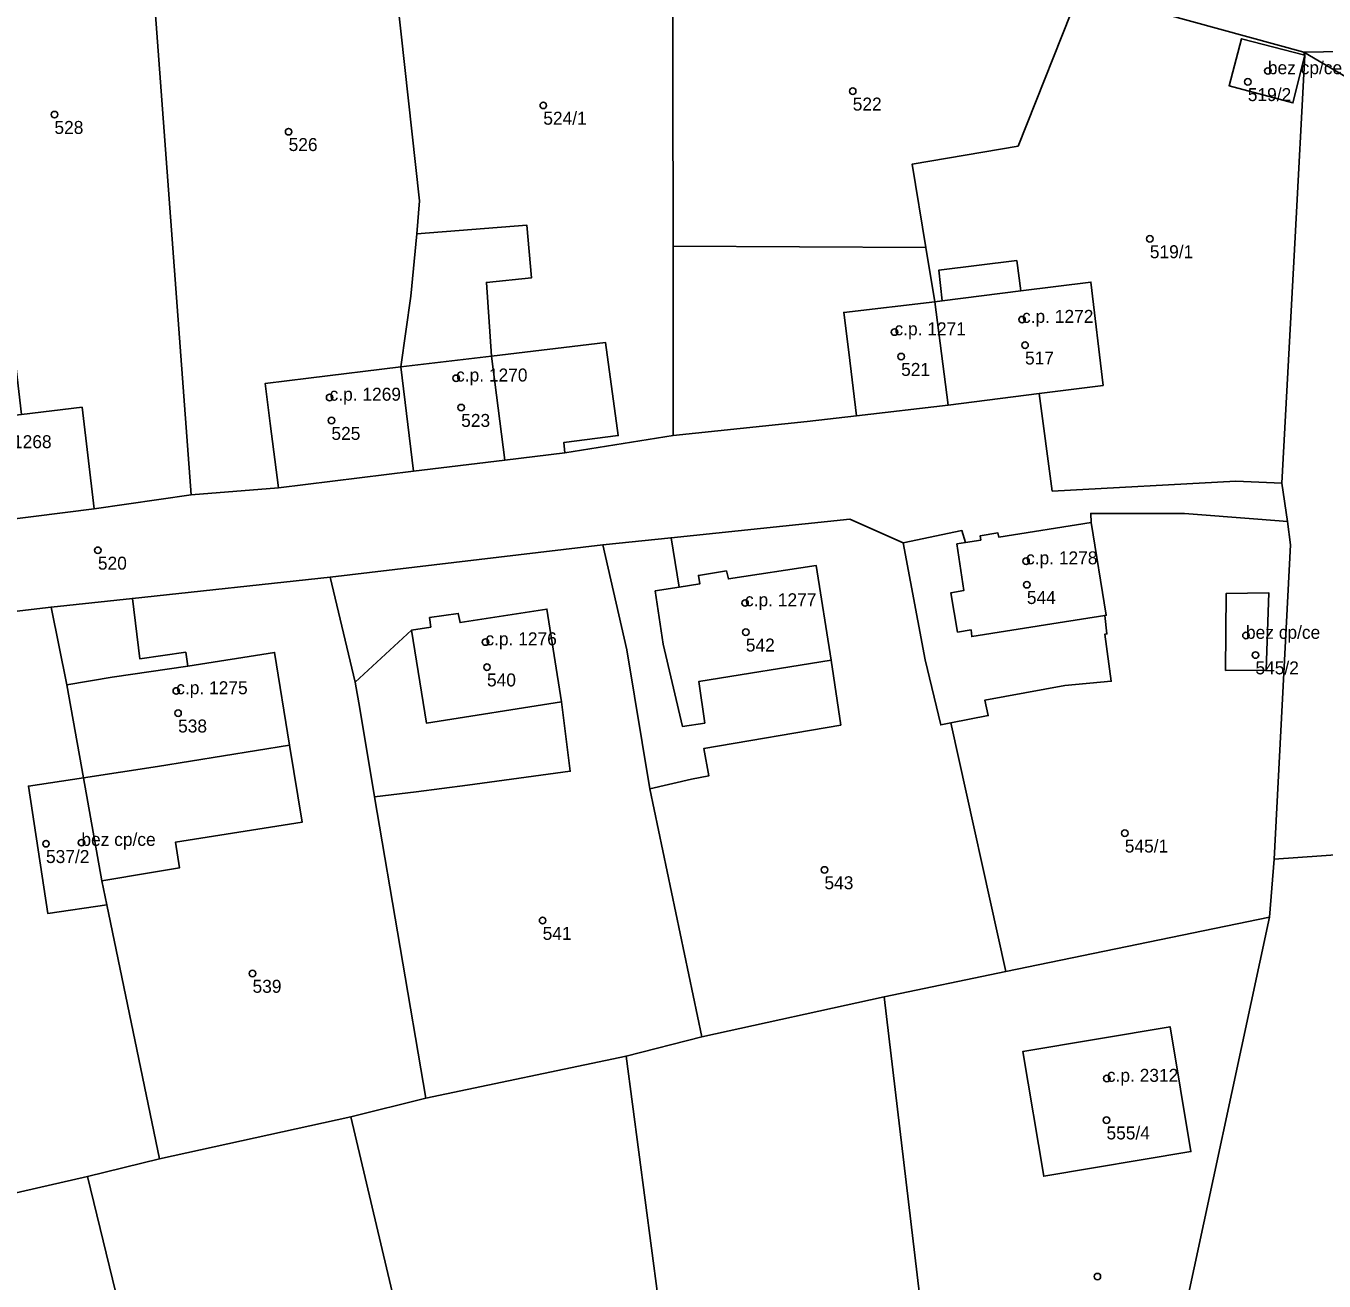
# Model space of a CAD drawing. Extents: x -878211 to -870363, y -1058464 to -1052522.
# Drawn here: x -874278.3 to -874178.2, y -1056522.3 to -1056425.6 of the extents above; entities that cross this region are included whole.
import ezdxf

# ---------------------------------------------------------------- set-up
doc = ezdxf.new("R2010")
doc.units = 0
for name, color, linetype in [('Definiční body', 7, 'Continuous'), ('Polygon budovy', 7, 'Continuous'), ('Polygon parcely', 7, 'Continuous')]:
    doc.layers.add(name, color=color, linetype=linetype)

msp = doc.modelspace()

# ---------------------------------------------------------------- linework, layer by layer
at = {"layer": 'Definiční body'}
for centre in [(-874182.57, -1056429.05994), (-874214.57, -1056430.61994), (-874184.12, -1056429.88994), (-874238.42, -1056431.70994), (-874276.1, -1056432.41994), (-874258.05, -1056433.73994), (-874191.67, -1056441.99994), (-874201.52, -1056448.21994), (-874211.35, -1056449.17994), (-874201.29, -1056450.18994), (-874210.84, -1056451.06994), (-874245.14, -1056452.73994), (-874254.89, -1056454.21994), (-874244.75, -1056454.99994), (-874254.75, -1056455.99994), (-874272.75, -1056465.99994), (-874201.21, -1056466.82994), (-874201.15, -1056468.64994), (-874222.87, -1056470.05994), (-874222.81, -1056472.30994), (-874184.26, -1056472.56994), (-874242.88, -1056473.06994), (-874183.53, -1056474.06994), (-874242.76, -1056474.99994), (-874266.71, -1056476.83994), (-874266.57, -1056478.54994), (-874193.6, -1056487.79994), (-874276.75, -1056488.60994), (-874274.02, -1056488.52994), (-874216.75, -1056490.62994), (-874238.47, -1056494.52994), (-874260.83, -1056498.60994), (-874194.98, -1056506.70994), (-874195.01, -1056509.90994), (-874195.71, -1056521.96994)]:
    msp.add_circle(centre, 0.25, dxfattribs=at)
at = {"layer": 'Polygon budovy'}
for points in [[(-874185.56, -1056430.2), (-874180.64, -1056431.52), (-874179.72, -1056427.84), (-874184.61, -1056426.57)], [(-874207.68, -1056446.78), (-874208.23, -1056446.85), (-874207.21, -1056454.81), (-874200.19, -1056453.91), (-874195.27, -1056453.29), (-874196.21, -1056445.33), (-874201.62, -1056446.01)], [(-874208.23, -1056446.85), (-874215.26, -1056447.67), (-874214.88, -1056450.72), (-874214.27, -1056455.63), (-874207.21, -1056454.81)], [(-874249.41, -1056451.86), (-874248.42, -1056459.89), (-874241.39, -1056459.04), (-874242.42, -1056451.03)], [(-874259.87, -1056453.15), (-874259.48, -1056456.23), (-874258.84, -1056461.18), (-874248.42, -1056459.89), (-874249.41, -1056451.86), (-874256.52, -1056452.73)], [(-874286, -1056456.39), (-874285.05, -1056464.33), (-874273.03, -1056462.79), (-874273.97, -1056454.98), (-874278.64, -1056455.53)], [(-874203.38, -1056464.66), (-874204.75, -1056464.89), (-874204.7, -1056465.21), (-874205.87, -1056465.39), (-874206.54, -1056465.51), (-874206, -1056469.09), (-874207, -1056469.27), (-874206.49, -1056472.3), (-874205.45, -1056472.14), (-874205.4, -1056472.65), (-874198.73, -1056471.59), (-874195.15, -1056471.02), (-874195.03, -1056471.01), (-874196.18, -1056463.85), (-874203.31, -1056464.98)], [(-874229.81, -1056469.13), (-874229.17, -1056473.22), (-874227.68, -1056479.58), (-874225.97, -1056479.31), (-874226.43, -1056476.1), (-874216.23, -1056474.46), (-874217.38, -1056467.17), (-874224.15, -1056468.21), (-874224.3, -1056467.59), (-874226.46, -1056467.93), (-874226.35, -1056468.57), (-874227.94, -1056468.83)], [(-874185.85, -1056475.27), (-874182.7, -1056475.24), (-874182.51, -1056469.27), (-874185.78, -1056469.32)], [(-874247.09, -1056471.91), (-874248.58, -1056472.16), (-874247.41, -1056479.33), (-874237.01, -1056477.68), (-874238.14, -1056470.53), (-874244.83, -1056471.57), (-874244.97, -1056470.86), (-874247.18, -1056471.18)], [(-874268.16, -1056482.66), (-874257.97, -1056481.02), (-874259.13, -1056473.87), (-874265.83, -1056474.93), (-874271.64, -1056475.78), (-874275.15, -1056476.36), (-874273.86, -1056483.53)], [(-874278.1, -1056484.17), (-874276.6, -1056494), (-874272.05, -1056493.33), (-874272.44, -1056491.46), (-874273.86, -1056483.53)], [(-874201.46, -1056504.63), (-874199.85, -1056514.24), (-874188.5, -1056512.34), (-874190.11, -1056502.72)]]:
    msp.add_lwpolyline(points, close=True, dxfattribs=at)
at = {"layer": 'Polygon parcely'}
for points in [[(-874187.91, -1056392.42), (-874187.93, -1056392.27), (-874192.41, -1056392.72), (-874217.28, -1056395.19), (-874225.19, -1056395.94), (-874229.19, -1056396.32), (-874228.99, -1056398.61), (-874228.45, -1056416.31), (-874210.86, -1056419.14), (-874197.06, -1056422.85), (-874179.81, -1056427.6), (-874154.17, -1056427.16), (-874163.72, -1056410.72), (-874173.61, -1056415.73), (-874176.3, -1056417.15), (-874183.73, -1056402.77), (-874181.01, -1056401.38), (-874171.09, -1056396.34), (-874175.45, -1056388.23), (-874178.92, -1056382.86), (-874179.98, -1056382.53), (-874184.44, -1056385.88), (-874184.13, -1056391.88)], [(-874285.32, -1056437.38), (-874283.19, -1056447.35), (-874283.6, -1056449.41), (-874279.38, -1056449.12), (-874278.64, -1056455.53), (-874273.97, -1056454.98), (-874273.03, -1056462.79), (-874265.57, -1056461.73), (-874269.29, -1056411.59), (-874276.32, -1056412.34), (-874281.31, -1056413.21), (-874288.94, -1056416.24)], [(-874268.35, -1056411.66), (-874269.29, -1056411.59), (-874265.57, -1056461.73), (-874258.84, -1056461.18), (-874259.48, -1056456.23), (-874259.87, -1056453.15), (-874256.52, -1056452.73), (-874249.41, -1056451.86), (-874248.63, -1056446.42), (-874248.18, -1056441.61), (-874247.95, -1056439.07), (-874250.85, -1056412.89)], [(-874247.95, -1056439.07), (-874248.18, -1056441.61), (-874239.7, -1056440.94), (-874239.33, -1056445.01), (-874242.8, -1056445.36), (-874242.42, -1056451.03), (-874233.63, -1056449.98), (-874232.64, -1056457.16), (-874236.83, -1056457.69), (-874236.77, -1056458.48), (-874228.41, -1056457.15), (-874228.42, -1056442.55), (-874228.45, -1056416.31), (-874250.85, -1056412.89)], [(-874197.06, -1056422.85), (-874210.86, -1056419.14), (-874228.45, -1056416.31), (-874228.42, -1056442.55), (-874208.93, -1056442.66), (-874210, -1056436.25), (-874201.83, -1056434.85)], [(-874197.06, -1056422.85), (-874201.83, -1056434.85), (-874210, -1056436.25), (-874208.93, -1056442.66), (-874208.23, -1056446.85), (-874207.68, -1056446.78), (-874207.93, -1056444.4), (-874201.93, -1056443.67), (-874201.62, -1056446.01), (-874196.21, -1056445.33), (-874195.27, -1056453.29), (-874200.19, -1056453.91), (-874199.19, -1056461.44), (-874185.04, -1056460.68), (-874181.49, -1056460.83), (-874180.47, -1056441.86), (-874179.72, -1056427.84), (-874179.81, -1056427.6)], [(-874179.72, -1056427.84), (-874180.64, -1056431.52), (-874185.56, -1056430.2), (-874184.61, -1056426.57)], [(-874179.72, -1056427.84), (-874184.61, -1056426.57), (-874185.56, -1056430.2), (-874180.64, -1056431.52)], [(-874162.29, -1056429), (-874155.92, -1056430.26), (-874156.06, -1056430.01), (-874153.11, -1056428.98), (-874154.17, -1056427.16), (-874179.81, -1056427.6), (-874165.08, -1056436.27)], [(-874148.01, -1056487.01), (-874142.75, -1056486.28), (-874137.32, -1056485.56), (-874139.61, -1056479.95), (-874155.08, -1056442.16), (-874165.08, -1056436.27), (-874179.81, -1056427.6), (-874179.72, -1056427.84), (-874180.47, -1056441.86), (-874181.49, -1056460.83), (-874181.07, -1056463.79), (-874180.82, -1056465.57), (-874182.09, -1056489.79), (-874160.92, -1056488.32), (-874159.16, -1056488.56), (-874156.47, -1056488.08)], [(-874248.18, -1056441.61), (-874248.63, -1056446.42), (-874249.41, -1056451.86), (-874248.42, -1056459.89), (-874241.39, -1056459.04), (-874236.77, -1056458.48), (-874236.83, -1056457.69), (-874232.64, -1056457.16), (-874233.63, -1056449.98), (-874242.42, -1056451.03), (-874242.8, -1056445.36), (-874239.33, -1056445.01), (-874239.7, -1056440.94)], [(-874208.93, -1056442.66), (-874228.42, -1056442.55), (-874228.41, -1056457.15), (-874218.08, -1056456.07), (-874214.27, -1056455.63), (-874207.21, -1056454.81), (-874208.23, -1056446.85)], [(-874196.21, -1056445.33), (-874201.62, -1056446.01), (-874201.93, -1056443.67), (-874207.93, -1056444.4), (-874207.68, -1056446.78), (-874208.23, -1056446.85), (-874207.21, -1056454.81), (-874200.19, -1056453.91), (-874195.27, -1056453.29)], [(-874284.9, -1056452.15), (-874286, -1056456.39), (-874285.05, -1056464.33), (-874273.03, -1056462.79), (-874273.97, -1056454.98), (-874278.64, -1056455.53), (-874279.38, -1056449.12), (-874283.6, -1056449.41)], [(-874249.41, -1056451.86), (-874256.52, -1056452.73), (-874259.87, -1056453.15), (-874259.48, -1056456.23), (-874258.84, -1056461.18), (-874248.42, -1056459.89)], [(-874180.82, -1056465.57), (-874181.07, -1056463.79), (-874183.35, -1056463.61), (-874189.01, -1056463.15), (-874196.23, -1056463.15), (-874196.18, -1056463.85), (-874195.03, -1056471.01), (-874195.15, -1056471.02), (-874194.98, -1056472.44), (-874195.13, -1056472.45), (-874194.65, -1056476.09), (-874198.22, -1056476.41), (-874204.39, -1056477.55), (-874204.12, -1056478.73), (-874207, -1056479.3), (-874202.78, -1056498.46), (-874182.44, -1056494.26), (-874182.09, -1056489.79)], [(-874210.68, -1056465.43), (-874214.8, -1056463.59), (-874228.57, -1056465.03), (-874227.94, -1056468.83), (-874226.35, -1056468.57), (-874226.46, -1056467.93), (-874224.3, -1056467.59), (-874224.15, -1056468.21), (-874217.38, -1056467.17), (-874216.23, -1056474.46), (-874215.49, -1056479.47), (-874226.04, -1056481.26), (-874225.66, -1056483.37), (-874226.99, -1056483.64), (-874230.2, -1056484.37), (-874226.19, -1056503.49), (-874212.14, -1056500.42), (-874202.78, -1056498.46), (-874207, -1056479.3), (-874207.79, -1056479.46), (-874208.99, -1056474.43)], [(-874196.18, -1056463.85), (-874203.31, -1056464.98), (-874203.38, -1056464.66), (-874204.75, -1056464.89), (-874204.7, -1056465.21), (-874205.87, -1056465.39), (-874206.15, -1056464.48), (-874210.68, -1056465.43), (-874208.99, -1056474.43), (-874207.79, -1056479.46), (-874207, -1056479.3), (-874204.12, -1056478.73), (-874204.39, -1056477.55), (-874198.22, -1056476.41), (-874194.65, -1056476.09), (-874195.13, -1056472.45), (-874194.98, -1056472.44), (-874195.15, -1056471.02), (-874195.03, -1056471.01)], [(-874227.94, -1056468.83), (-874228.57, -1056465.03), (-874233.84, -1056465.58), (-874231.97, -1056473.66), (-874230.2, -1056484.37), (-874226.99, -1056483.64), (-874225.66, -1056483.37), (-874226.04, -1056481.26), (-874215.49, -1056479.47), (-874216.23, -1056474.46), (-874217.38, -1056467.17), (-874224.15, -1056468.21), (-874224.3, -1056467.59), (-874226.46, -1056467.93), (-874226.35, -1056468.57)], [(-874231.97, -1056473.66), (-874233.84, -1056465.58), (-874254.84, -1056468.06), (-874252.91, -1056476.17), (-874248.58, -1056472.16), (-874247.09, -1056471.91), (-874247.18, -1056471.18), (-874244.97, -1056470.86), (-874244.83, -1056471.57), (-874238.14, -1056470.53), (-874237.01, -1056477.68), (-874236.34, -1056483.02), (-874244.26, -1056484.1), (-874248.23, -1056484.61), (-874251.42, -1056485), (-874247.47, -1056508.22), (-874232.04, -1056504.98), (-874226.19, -1056503.49), (-874230.2, -1056484.37)], [(-874251.42, -1056485), (-874252.57, -1056478.18), (-874252.91, -1056476.17), (-874254.84, -1056468.06), (-874270.09, -1056469.7), (-874269.53, -1056474.36), (-874265.98, -1056473.85), (-874265.83, -1056474.93), (-874259.13, -1056473.87), (-874257.97, -1056481.02), (-874257.01, -1056486.95), (-874266.78, -1056488.5), (-874266.47, -1056490.47), (-874268.63, -1056490.83), (-874272.44, -1056491.46), (-874272.05, -1056493.33), (-874268.01, -1056512.9), (-874253.25, -1056509.67), (-874247.47, -1056508.22)], [(-874185.85, -1056475.27), (-874182.7, -1056475.24), (-874182.51, -1056469.27), (-874185.78, -1056469.32)], [(-874185.85, -1056475.27), (-874185.78, -1056469.32), (-874182.51, -1056469.27), (-874182.7, -1056475.24)], [(-874276.6, -1056494), (-874278.1, -1056484.17), (-874273.86, -1056483.53), (-874275.15, -1056476.36), (-874276.36, -1056470.37), (-874296.79, -1056472.76), (-874294.43, -1056485.09), (-874293.11, -1056491), (-874288.39, -1056517.65), (-874273.55, -1056514.26), (-874268.01, -1056512.9), (-874272.05, -1056493.33)], [(-874275.15, -1056476.36), (-874273.86, -1056483.53), (-874272.44, -1056491.46), (-874268.63, -1056490.83), (-874266.47, -1056490.47), (-874266.78, -1056488.5), (-874257.01, -1056486.95), (-874257.97, -1056481.02), (-874259.13, -1056473.87), (-874265.83, -1056474.93), (-874265.98, -1056473.85), (-874269.53, -1056474.36), (-874270.09, -1056469.7), (-874276.36, -1056470.37)], [(-874248.58, -1056472.16), (-874252.91, -1056476.17), (-874252.57, -1056478.18), (-874251.42, -1056485), (-874248.23, -1056484.61), (-874244.26, -1056484.1), (-874236.34, -1056483.02), (-874237.01, -1056477.68), (-874238.14, -1056470.53), (-874244.83, -1056471.57), (-874244.97, -1056470.86), (-874247.18, -1056471.18), (-874247.09, -1056471.91)], [(-874272.44, -1056491.46), (-874273.86, -1056483.53), (-874278.1, -1056484.17), (-874276.6, -1056494), (-874272.05, -1056493.33)], [(-874190.09, -1056529.9), (-874183.71, -1056528.93), (-874183, -1056533.63), (-874173.41, -1056532.51), (-874160.92, -1056488.32), (-874182.09, -1056489.79), (-874182.44, -1056494.26), (-874189.66, -1056527.88)], [(-874182.44, -1056494.26), (-874202.78, -1056498.46), (-874212.14, -1056500.42), (-874208.57, -1056530.48), (-874189.66, -1056527.88)], [(-874206.32, -1056549.49), (-874208.57, -1056530.48), (-874212.14, -1056500.42), (-874226.19, -1056503.49), (-874232.04, -1056504.98), (-874227.65, -1056538.27), (-874220.94, -1056537.14), (-874219.85, -1056543.44), (-874218.61, -1056551.38), (-874211.48, -1056550.23), (-874212.18, -1056543.95), (-874207.71, -1056543.24), (-874206.98, -1056549.67)], [(-874188.5, -1056512.34), (-874190.11, -1056502.72), (-874201.46, -1056504.63), (-874199.85, -1056514.24)], [(-874188.5, -1056512.34), (-874199.85, -1056514.24), (-874201.46, -1056504.63), (-874190.11, -1056502.72)], [(-874232.04, -1056504.98), (-874247.47, -1056508.22), (-874253.25, -1056509.67), (-874245.78, -1056541.31), (-874227.65, -1056538.27)], [(-874268.01, -1056512.9), (-874273.55, -1056514.26), (-874265.09, -1056548.95), (-874251.79, -1056545.67), (-874245.2, -1056543.75), (-874245.78, -1056541.31), (-874253.25, -1056509.67)], [(-874271.27, -1056564.06), (-874271.86, -1056562.49), (-874272.17, -1056562.59), (-874274.2, -1056556.7), (-874274.34, -1056556.7), (-874275.7, -1056552.64), (-874265.35, -1056549.02), (-874263.86, -1056553.37), (-874265.09, -1056548.95), (-874273.55, -1056514.26), (-874288.39, -1056517.65), (-874302.81, -1056520.2), (-874281.34, -1056555.14), (-874274.54, -1056564.3)]]:
    msp.add_lwpolyline(points, close=True, dxfattribs=at)
msp.add_lwpolyline([(-874296.79, -1056472.76), (-874276.36, -1056470.37), (-874270.09, -1056469.7), (-874254.84, -1056468.06), (-874233.84, -1056465.58), (-874228.57, -1056465.03), (-874214.8, -1056463.59), (-874210.68, -1056465.43), (-874206.15, -1056464.48), (-874205.87, -1056465.39), (-874204.7, -1056465.21), (-874204.75, -1056464.89), (-874203.38, -1056464.66), (-874203.31, -1056464.98), (-874196.18, -1056463.85), (-874196.23, -1056463.15), (-874189.01, -1056463.15), (-874183.35, -1056463.61), (-874181.07, -1056463.79), (-874181.49, -1056460.83), (-874185.04, -1056460.68), (-874199.19, -1056461.44), (-874200.19, -1056453.91), (-874207.21, -1056454.81), (-874214.27, -1056455.63), (-874218.08, -1056456.07), (-874228.41, -1056457.15), (-874236.77, -1056458.48), (-874241.39, -1056459.04), (-874248.42, -1056459.89), (-874258.84, -1056461.18), (-874265.57, -1056461.73), (-874273.03, -1056462.79), (-874285.05, -1056464.33)], dxfattribs=at)

# ---------------------------------------------------------------- texts
at = {"layer": 'Definiční body'}
for s, p in [('bez cp/ce', (-874182.57, -1056429.31)), ('519/2', (-874184.12, -1056431.379)), ('522', (-874214.57, -1056432.109)), ('524/1', (-874238.42, -1056433.199)), ('528', (-874276.1, -1056433.909)), ('526', (-874258.05, -1056435.229)), ('519/1', (-874191.67, -1056443.489)), ('c.p. 1272', (-874201.52, -1056448.47)), ('c.p. 1271', (-874211.35, -1056449.429)), ('517', (-874201.29, -1056451.679)), ('c.p. 1270', (-874245.14, -1056452.99)), ('521', (-874210.84, -1056452.559)), ('c.p. 1269', (-874254.89, -1056454.47)), ('523', (-874244.75, -1056456.489)), ('525', (-874254.75, -1056457.489)), ('c.p. 1268', (-874281.82, -1056458.129)), ('520', (-874272.75, -1056467.489)), ('c.p. 1278', (-874201.21, -1056467.08)), ('c.p. 1277', (-874222.87, -1056470.31)), ('544', (-874201.15, -1056470.139)), ('c.p. 1276', (-874242.88, -1056473.32)), ('bez cp/ce', (-874184.26, -1056472.82)), ('542', (-874222.81, -1056473.799)), ('545/2', (-874183.53, -1056475.559)), ('540', (-874242.76, -1056476.489)), ('c.p. 1275', (-874266.71, -1056477.09)), ('538', (-874266.57, -1056480.039)), ('bez cp/ce', (-874274.02, -1056488.78)), ('545/1', (-874193.6, -1056489.289)), ('537/2', (-874276.75, -1056490.099)), ('543', (-874216.75, -1056492.119)), ('541', (-874238.47, -1056496.019)), ('539', (-874260.83, -1056500.099)), ('c.p. 2312', (-874194.98, -1056506.96)), ('555/4', (-874195.01, -1056511.399))]:
    msp.add_text(s, height=0.999996, dxfattribs=at).set_placement(p)

doc.saveas('drawing.dxf')
